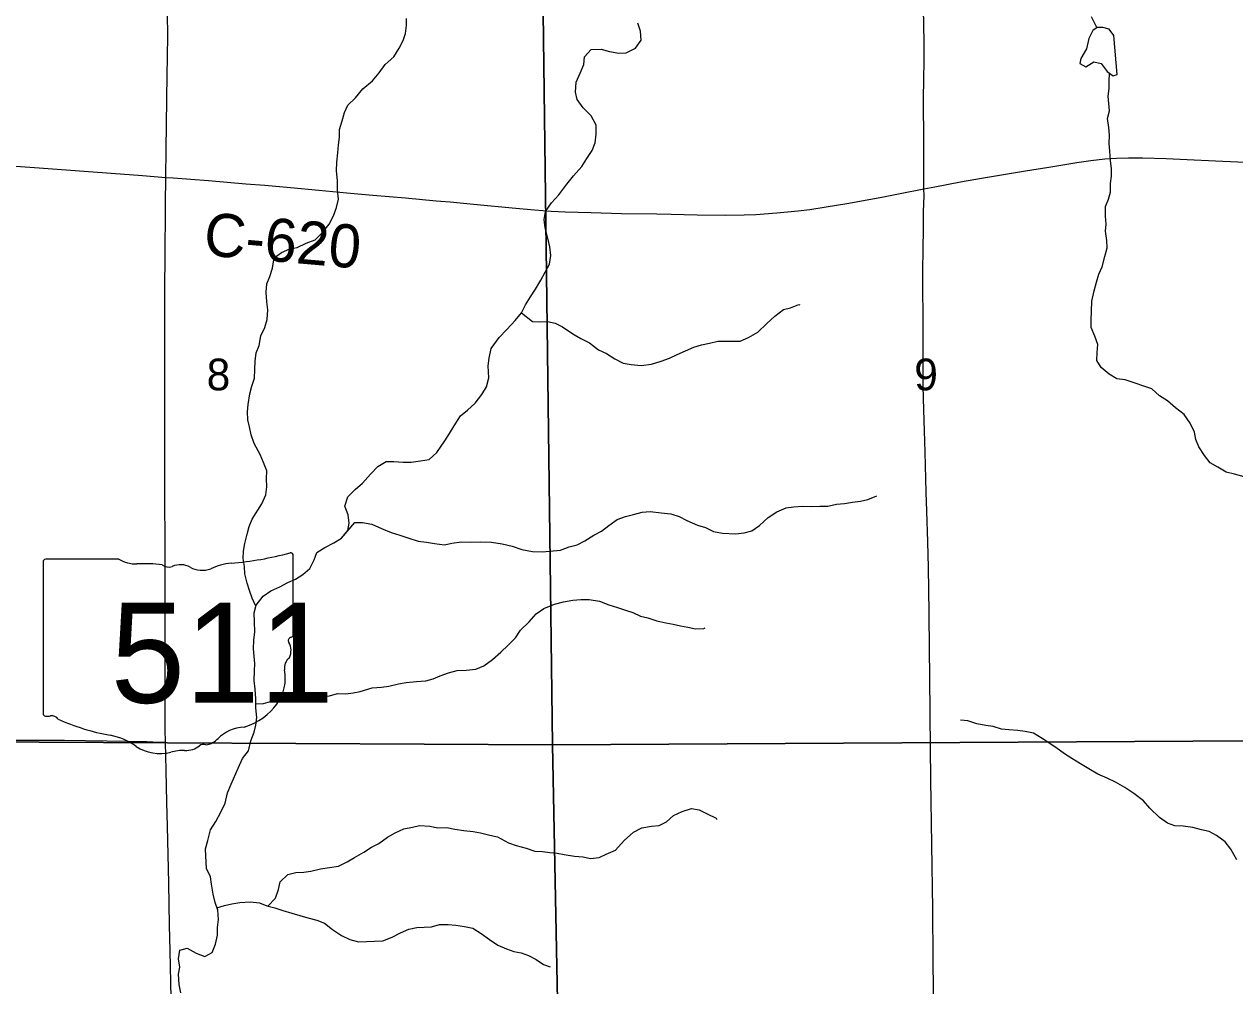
# Model space of a CAD drawing. Extents: x 1874609 to 2204689, y 815661 to 1281160.
# Drawn here: x 2019795 to 2028222, y 1076369 to 1083063 of the extents above; entities that cross this region are included whole.
import ezdxf

# ---------------------------------------------------------------- set-up
doc = ezdxf.new("R2010")
doc.units = 0
for name, color, linetype in [('GM_X_County_Road', 7, 'Continuous'), ('GM_X_County_Road_Text', 7, 'Continuous'), ('GM_X_Minor_Lake', 7, 'Continuous'), ('GM_X_Minor_River', 7, 'Continuous'), ('GM_X_Section', 7, 'Continuous'), ('GM_X_Section_Text', 7, 'Continuous'), ('GM_X_State_Location', 7, 'Continuous'), ('GM_X_State_Route', 7, 'Continuous'), ('GM_X_State_Shield', 7, 'Continuous'), ('GM_X_Township_Road', 7, 'Continuous')]:
    doc.layers.add(name, color=color, linetype=linetype)

msp = doc.modelspace()

# ---------------------------------------------------------------- linework, layer by layer
at = {"layer": 'GM_X_County_Road'}
for points in [[(2026058.7, 1081916.9), (2026135.1, 1081931.6), (2026312.1, 1081967.1), (2026457.9, 1081991.3), (2026765.6, 1082041.5), (2026927.6, 1082067.2), (2027121.7, 1082100.7), (2027219.3, 1082114.7), (2027317.4, 1082125.3), (2027399.4, 1082131.3), (2027481.6, 1082134.1), (2027580.2, 1082133.8), (2027744.2, 1082127.8), (2027891.8, 1082122.2), (2028088.3, 1082111.6), (2028399.7, 1082098.4), (2028498.1, 1082096.2), (2028645.7, 1082094.6), (2028722.7, 1082094.6)], [(2019637.2, 1082082.7), (2019866.3, 1082065.9), (2020275.4, 1082034.9), (2020619, 1082009.3), (2020782.2, 1081996.8)], [(2020782.2, 1081996.8), (2020831.7, 1081993), (2021077.1, 1081974.3), (2021338.8, 1081952.2), (2021469.6, 1081941.8), (2021649.4, 1081926.7), (2021845.5, 1081908.4), (2022041.5, 1081890), (2022221.2, 1081873.6), (2022450.1, 1081853.9), (2022662.4, 1081834.6), (2022760.5, 1081826.4), (2022923.8, 1081811.2), (2023217.7, 1081783.2), (2023348.3, 1081771), (2023462.8, 1081762.4), (2023560.9, 1081757.3), (2023741.2, 1081752.1), (2023954.2, 1081746.5), (2024200.1, 1081743.1), (2024298.5, 1081741.1), (2024478.9, 1081736.4), (2024675.7, 1081734.4), (2024806.7, 1081735.4), (2024888.4, 1081739.4), (2025035.5, 1081750.8), (2025182.4, 1081764.7), (2025263.7, 1081774.3), (2025377.1, 1081791.4), (2025522.7, 1081815.7), (2025764.8, 1081859.6), (2025893.5, 1081885.1), (2026058.7, 1081916.9)]]:
    msp.add_lwpolyline(points, dxfattribs=at)
at = {"layer": 'GM_X_Minor_Lake'}
for points in [[(2027379.8, 1082983.9), (2027348, 1083028.3), (2027304, 1083040.6), (2027263.9, 1083040.9), (2027233.7, 1083019), (2027205.4, 1082963), (2027189, 1082890.8), (2027150.6, 1082824.8), (2027142.4, 1082790.8), (2027186.3, 1082766.4), (2027240.6, 1082802.2), (2027292.6, 1082789.8), (2027334.4, 1082733.3), (2027376.3, 1082702.9), (2027402.4, 1082712.8)], [(2027402.4, 1082712.8), (2027379.8, 1082983.9)]]:
    msp.add_lwpolyline(points, dxfattribs=at)
at = {"layer": 'GM_X_Minor_River'}
for points in [[(2027262.9, 1083040.1), (2027224.2, 1083115.4)], [(2021408, 1079011), (2021382.3, 1079067.1), (2021364.6, 1079121.4), (2021346.8, 1079171.7), (2021331.1, 1079238), (2021329.4, 1079288.2), (2021319.7, 1079344.5), (2021321.9, 1079394.6), (2021330.2, 1079448.8), (2021346.6, 1079512.9), (2021360.9, 1079567), (2021381.2, 1079617), (2021449.9, 1079724.9), (2021476.3, 1079787), (2021484.6, 1079843.1), (2021482.9, 1079897.3), (2021483.2, 1079953.5), (2021461.4, 1080011.8), (2021437.7, 1080068.2), (2021396, 1080144.7), (2021376.3, 1080205.1), (2021362.6, 1080259.3), (2021352.8, 1080309.6), (2021349.1, 1080363.8), (2021355.4, 1080415.9), (2021365.8, 1080490.1), (2021380.1, 1080544.2), (2021398.4, 1080600.3), (2021400.8, 1080658.5), (2021403.1, 1080718.6), (2021409.4, 1080774.8), (2021431.7, 1080826.8), (2021442.1, 1080893), (2021470.4, 1080953), (2021486.8, 1081007.1), (2021491.1, 1081075.3), (2021483.4, 1081131.6), (2021479.7, 1081197.8), (2021484.1, 1081256), (2021504.4, 1081306), (2021524.7, 1081364.1), (2021535.1, 1081436.3), (2021587.4, 1081474.1), (2021643.6, 1081499.8), (2021695.8, 1081509.5), (2021758.1, 1081539.2), (2021820.3, 1081562.9), (2021872.7, 1081612.7), (2021919.1, 1081670.6), (2021949.4, 1081728.6), (2021969.8, 1081786.7), (2021984.1, 1081844.8), (2021976.4, 1081911.1), (2021976.8, 1081975.3), (2021969.1, 1082043.6), (2021971.5, 1082103.8), (2021977.8, 1082167.9), (2021984.1, 1082224.1), (2021990.4, 1082276.2), (2021990.7, 1082330.4), (2022009, 1082390.5), (2022025.4, 1082448.6), (2022047.7, 1082498.6), (2022102, 1082550.5), (2022152.5, 1082612.4), (2022218.9, 1082670.1), (2022267.3, 1082724), (2022307.7, 1082784), (2022368, 1082835.8), (2022404.4, 1082895.7), (2022432.8, 1082949.7), (2022449.1, 1082999.8), (2022455.4, 1083053.9), (2022457.6, 1083104.1)], [(2022003.7, 1079486.5), (2022048, 1079538.4), (2022058.3, 1079590.6), (2022050.6, 1079646.8), (2022026.9, 1079709.1), (2022047.3, 1079773.2), (2022099.6, 1079823.1), (2022149.9, 1079868.9), (2022206.4, 1079930.8), (2022256.8, 1079984.6), (2022315, 1080018.4), (2022369.1, 1080018), (2022433.2, 1080013.6), (2022489.3, 1080015.2), (2022553.5, 1080022.8), (2022613.7, 1080032.5), (2022668, 1080082.3), (2022722.6, 1080162.2), (2022756.9, 1080214.2), (2022787.2, 1080268.2), (2022831.7, 1080336.1), (2022882, 1080375.9), (2022934.3, 1080425.8), (2022980.7, 1080485.7), (2023013.1, 1080539.6), (2023029.4, 1080601.8), (2023025.9, 1080686.1), (2023032.2, 1080738.2), (2023046.6, 1080806.3), (2023101.1, 1080882.3), (2023155.4, 1080938.1), (2023213.9, 1080999.9), (2023256.2, 1081053.8), (2023284.6, 1081109.9), (2023318.9, 1081165.8), (2023355.3, 1081219.8), (2023391.7, 1081281.8), (2023422.1, 1081337.8), (2023452.4, 1081393.8), (2023460.7, 1081453.9), (2023455, 1081514.2), (2023441.3, 1081574.5), (2023421.7, 1081644.8), (2023414, 1081703.1), (2023424.3, 1081759.2), (2023464.7, 1081819.1), (2023517.1, 1081875), (2023573.6, 1081950.9), (2023620, 1082008.8), (2023676.4, 1082072.7), (2023710.8, 1082128.6), (2023749.1, 1082184.6), (2023769.5, 1082238.6), (2023777.8, 1082296.8), (2023776.1, 1082361), (2023742.4, 1082425.5), (2023686.6, 1082482), (2023644.8, 1082538.5), (2023633.1, 1082590.7), (2023637.4, 1082661), (2023665.8, 1082723), (2023690.2, 1082783), (2023696.5, 1082835.2), (2023742.8, 1082887.1), (2023811, 1082890.6), (2023869, 1082874.2), (2023935.1, 1082861.7), (2023985.2, 1082863.4), (2024051.4, 1082897.1), (2024089.8, 1082953.1), (2024086.1, 1083015.3), (2024066.4, 1083069.6)], [(2028287.1, 1079911.4), (2028219.1, 1079929.9), (2028163.1, 1079944.3), (2028105.2, 1079978.8), (2028051.2, 1080009.2), (2028011.4, 1080061.7), (2027971.7, 1080120.1), (2027949.9, 1080172.5), (2027942.2, 1080222.7), (2027912.5, 1080285.1), (2027870.7, 1080345.6), (2027808.8, 1080392.1), (2027753, 1080440.7), (2027699.1, 1080477.1), (2027645.3, 1080525.7), (2027589.3, 1080544.1), (2027521.3, 1080566.6), (2027459.3, 1080587.1), (2027401.2, 1080593.5), (2027347.3, 1080627.9), (2027291.4, 1080672.4), (2027261.6, 1080722.8), (2027263.9, 1080779), (2027268.2, 1080833.2), (2027248.5, 1080891.5), (2027222.8, 1080951.9), (2027223.1, 1081006.1), (2027225.4, 1081062.2), (2027227.8, 1081134.5), (2027242.2, 1081206.6), (2027260.5, 1081268.7), (2027276.8, 1081322.8), (2027299.2, 1081374.8), (2027317.6, 1081447), (2027333.9, 1081507.1), (2027332.2, 1081557.3), (2027322.5, 1081621.5), (2027326.8, 1081671.7), (2027323.1, 1081725.9), (2027321.4, 1081794.1), (2027343.7, 1081844.2), (2027356, 1081894.3), (2027356.3, 1081954.5), (2027364.6, 1082004.6), (2027364.9, 1082056.8), (2027357.2, 1082115), (2027353.5, 1082179.3), (2027347.8, 1082233.5), (2027350.1, 1082291.7), (2027344.4, 1082343.9), (2027336.7, 1082406.2), (2027349, 1082460.3), (2027345.3, 1082512.5), (2027341.5, 1082562.7), (2027347.8, 1082614.8), (2027348.1, 1082665), (2027349.6, 1082722.3)], [(2023256.2, 1081053.8), (2023334.1, 1080993.1), (2023384.1, 1080990.8), (2023438.3, 1080994.5), (2023490.3, 1080982.1), (2023542.2, 1080955.7), (2023614.1, 1080909), (2023670, 1080874.6), (2023730, 1080844.1), (2023791.9, 1080797.5), (2023847.8, 1080771.1), (2023907.7, 1080734.6), (2023963.7, 1080704.1), (2024019.7, 1080693.7), (2024089.8, 1080687.2), (2024162, 1080696.8), (2024230.2, 1080718.4), (2024286.4, 1080738.1), (2024340.7, 1080763.8), (2024457.2, 1080815.3), (2024509.3, 1080831), (2024565.5, 1080842.7), (2024623.7, 1080856.3), (2024723.8, 1080857.7), (2024780, 1080857.3), (2024838.2, 1080883), (2024902.5, 1080918.8), (2024964.9, 1080980.6), (2025021.3, 1081030.4), (2025079.7, 1081078.2), (2025129.8, 1081087.9), (2025188, 1081111.6), (2025194, 1081109.5)], [(2022003.7, 1079486.5), (2022096.4, 1079594.3), (2022150.5, 1079594), (2022214.6, 1079583.5), (2022282.5, 1079553), (2022350.5, 1079524.4), (2022410.5, 1079506), (2022466.5, 1079487.6), (2022538.5, 1079465), (2022594.6, 1079458.6), (2022650.6, 1079448.2), (2022720.7, 1079439.8), (2022770.9, 1079449.5), (2022839, 1079459.1), (2022905.2, 1079458.6), (2022973.3, 1079460.2), (2023047.4, 1079457.7), (2023121.5, 1079445.2), (2023191.5, 1079430.7), (2023259.5, 1079406.2), (2023333.6, 1079393.6), (2023399.7, 1079391.2), (2023528, 1079402.4), (2023588.2, 1079424.1), (2023644.4, 1079437.8), (2023698.6, 1079467.5), (2023761, 1079507.3), (2023813.2, 1079535), (2023865.5, 1079572.8), (2023923.8, 1079614.6), (2023980, 1079636.3), (2024036.2, 1079650), (2024096.4, 1079665.6), (2024152.5, 1079671.3), (2024228.6, 1079662.8), (2024296.7, 1079654.3), (2024354.7, 1079635.9), (2024408.7, 1079607.4), (2024482.6, 1079576.8), (2024538.6, 1079560.4), (2024592.6, 1079532), (2024656.6, 1079519.5), (2024746.8, 1079514.9), (2024806.9, 1079522.6), (2024861.1, 1079536.3), (2024913.4, 1079574.1), (2024973.8, 1079629.8), (2025034.1, 1079667.6), (2025098.4, 1079697.3), (2025150.5, 1079703), (2025212.6, 1079708.6), (2025276.7, 1079706.2), (2025334.8, 1079707.8), (2025388.9, 1079707.4), (2025449.1, 1079723.1), (2025505.3, 1079726.7), (2025561.4, 1079736.4), (2025617.5, 1079744.1), (2025667.7, 1079753.8), (2025729.9, 1079779.5)], [(2020884.9, 1076321), (2020873.1, 1076377.3), (2020869.5, 1076449.5), (2020877.8, 1076499.7), (2020870.1, 1076555.9), (2020878.4, 1076618.1), (2020930.6, 1076631.8), (2020992.5, 1076595.2), (2021052.5, 1076572.8), (2021102.7, 1076600.6), (2021127.1, 1076658.6), (2021141.4, 1076720.7), (2021141.7, 1076774.9), (2021148, 1076831), (2021142.4, 1076895.3), (2021124.6, 1076949.6), (2021110.9, 1077005.9), (2021099.3, 1077076.2), (2021091.5, 1077128.4), (2021063.8, 1077186.8), (2021060.2, 1077273.1), (2021056.5, 1077323.3), (2021072.8, 1077381.4), (2021093.2, 1077455.5), (2021129.6, 1077513.4), (2021164, 1077577.4), (2021194.4, 1077641.5), (2021210.8, 1077713.6), (2021235.2, 1077773.6), (2021283.9, 1077883.7), (2021314.3, 1077951.8), (2021356.6, 1078005.7), (2021373, 1078073.8), (2021395.4, 1078133.8), (2021407.7, 1078183.9), (2021414, 1078236.1), (2021408.3, 1078304.3), (2021406.6, 1078366.6), (2021403, 1078434.8), (2021395.3, 1078495.1), (2021397.7, 1078561.3), (2021399.9, 1078613.4), (2021396.2, 1078663.6), (2021390.4, 1078713.8), (2021392.8, 1078776.1), (2021401.1, 1078834.2), (2021397.5, 1078902.4), (2021395.8, 1078966.7), (2021410.1, 1079018.8), (2021458.5, 1079080.7), (2021512.8, 1079118.4), (2021575.1, 1079146.1), (2021631.3, 1079175.9), (2021683.6, 1079199.6), (2021733.8, 1079233.4), (2021784.1, 1079275.2), (2021814.5, 1079335.2), (2021832.8, 1079385.3), (2021889.1, 1079421.1), (2021951.4, 1079452.8), (2022003.7, 1079486.5)], [(2021407.5, 1078333), (2021460.6, 1078334.1), (2021510.7, 1078347.8), (2021560.8, 1078351.5), (2021623.1, 1078373.2), (2021677.2, 1078376.9), (2021745.3, 1078380.4), (2021801.5, 1078388.1), (2021857.6, 1078385.7), (2021919.7, 1078387.3), (2021975.9, 1078405), (2022034, 1078402.6), (2022084.1, 1078408.3), (2022134.2, 1078418.1), (2022218.5, 1078443.6), (2022282.7, 1078449.2), (2022332.8, 1078454.9), (2022401, 1078470.5), (2022455.1, 1078480.2), (2022525.3, 1078487.8), (2022591.5, 1078491.3), (2022641.6, 1078507.1), (2022691.8, 1078526.8), (2022748, 1078548.5), (2022808.2, 1078564.2), (2022872.4, 1078565.8), (2022938.5, 1078573.4), (2022994.8, 1078597.1), (2023055.1, 1078640.9), (2023113.5, 1078692.7), (2023163.8, 1078740.5), (2023214.2, 1078792.3), (2023250.5, 1078844.3), (2023310.9, 1078902.1), (2023359.3, 1078958), (2023411.6, 1078995.8), (2023485.9, 1079025.4), (2023550.1, 1079043.1), (2023614.3, 1079052.7), (2023670.4, 1079058.3), (2023728.5, 1079057.9), (2023800.6, 1079047.4), (2023864.6, 1079020.9), (2023924.6, 1079002.5), (2023980.6, 1078984.1), (2024032.6, 1078967.7), (2024084.6, 1078943.2), (2024136.6, 1078930.9), (2024198.6, 1078910.4), (2024260.6, 1078895.9), (2024312.7, 1078885.6), (2024362.7, 1078875.2), (2024414.7, 1078864.8), (2024468.8, 1078854.5), (2024526.9, 1078856.1), (2024534.9, 1078860.1)], [(2028236.9, 1077246.6), (2028195.2, 1077321.1), (2028155.4, 1077371.5), (2028095.5, 1077416.1), (2028043.6, 1077442.5), (2027989.6, 1077454.9), (2027929.5, 1077471.3), (2027863.5, 1077479.8), (2027805.4, 1077482.2), (2027753.4, 1077500.6), (2027697.5, 1077541.1), (2027631.7, 1077605.7), (2027585.9, 1077656.2), (2027520.1, 1077708.8), (2027456.2, 1077749.3), (2027392.3, 1077785.9), (2027334.3, 1077814.4), (2027268.4, 1077842.9), (2027206.4, 1077879.4), (2027148.5, 1077913.9), (2027088.6, 1077950.4), (2027036.7, 1077982.9), (2026976.8, 1078027.4), (2026881, 1078090.2), (2026821.1, 1078126.8), (2026763, 1078139.2), (2026713, 1078147.5), (2026648.9, 1078151.9), (2026598.8, 1078156.3), (2026540.8, 1078174.7), (2026488.8, 1078181.1), (2026426.7, 1078193.5), (2026364.7, 1078214), (2026312.7, 1078218.3)], [(2021491.5, 1076923.7), (2021543.5, 1076979), (2021565.9, 1077039), (2021576.2, 1077093.2), (2021630.6, 1077143), (2021686.7, 1077158.7), (2021740.9, 1077160.3), (2021791, 1077166), (2021857.2, 1077183.6), (2021921.4, 1077193.3), (2021983.5, 1077202.9), (2022043.8, 1077232.6), (2022094, 1077262.4), (2022160.4, 1077300.1), (2022212.6, 1077333.9), (2022262.9, 1077359.6), (2022323.2, 1077403.4), (2022377.5, 1077433.1), (2022437.7, 1077460.8), (2022497.9, 1077472.5), (2022548, 1077484.2), (2022618.1, 1077479.7), (2022674.2, 1077469.3), (2022736.3, 1077470.9), (2022792.4, 1077460.6), (2022854.4, 1077450.1), (2022920.5, 1077443.7), (2022972.5, 1077433.3), (2023036.6, 1077416.8), (2023090.6, 1077406.4), (2023166.5, 1077363.8), (2023220.5, 1077345.4), (2023290.5, 1077326.9), (2023350.5, 1077306.4), (2023402.6, 1077304.1), (2023454.7, 1077297.7), (2023504.7, 1077291.4), (2023554.8, 1077283), (2023624.9, 1077272.5), (2023686.9, 1077266.1), (2023737, 1077255.8), (2023797.1, 1077261.4), (2023847.3, 1077285.1), (2023911.6, 1077312.8), (2023972, 1077380.6), (2024036.5, 1077438.4), (2024094.7, 1077468.1), (2024162.9, 1077479.8), (2024215, 1077485.4), (2024265.3, 1077511.2), (2024315.6, 1077555), (2024375.8, 1077582.7), (2024440.1, 1077602.4), (2024494.1, 1077594), (2024550.1, 1077565.6), (2024612, 1077535), (2024616, 1077527)], [(2021136.6, 1076912.8), (2021188.6, 1076929.1), (2021240.8, 1076940.8), (2021296.9, 1076948.5), (2021367.1, 1076954), (2021433.2, 1076945.6), (2021485.1, 1076925.2), (2021539.2, 1076912.8), (2021595.2, 1076894.4), (2021657.2, 1076873.9), (2021769.2, 1076841.1), (2021833.3, 1076826.6), (2021885.2, 1076804.2), (2021941.1, 1076761.7), (2022005, 1076719.1), (2022060.9, 1076690.7), (2022123, 1076676.2), (2022179.1, 1076677.9), (2022233.2, 1076679.5), (2022291.3, 1076683.2), (2022355.6, 1076708.8), (2022413.8, 1076738.6), (2022472.1, 1076764.3), (2022528.2, 1076775.9), (2022580.3, 1076777.6), (2022630.4, 1076779.3), (2022686.6, 1076795), (2022746.7, 1076796.6), (2022800.8, 1076792.2), (2022860.9, 1076781.8), (2022918.9, 1076769.4), (2022976.8, 1076732.9), (2023034.7, 1076690.4), (2023092.6, 1076651.9), (2023152.6, 1076627.4), (2023204.6, 1076609), (2023254.6, 1076598.7), (2023306.6, 1076580.2), (2023358.5, 1076551.8), (2023410.5, 1076517.4), (2023456.5, 1076501)]]:
    msp.add_lwpolyline(points, dxfattribs=at)
at = {"layer": 'GM_X_Section'}
for points in [[(2023404.7, 1083328.6), (2023471.9, 1078045.6), (2018110.7, 1078074.4), (2018077.6, 1083333.3)], [(2023404.7, 1083328.6), (2028703.8, 1083331.7), (2028738.9, 1078076.7), (2023471.9, 1078045.6)], [(2023471.9, 1078045.6), (2023577.1, 1072706.8), (2018190, 1072759.5), (2018110.7, 1078074.4)], [(2023471.9, 1078045.6), (2028738.9, 1078076.7), (2028774, 1072757.7), (2023577.1, 1072706.8)]]:
    msp.add_lwpolyline(points, close=True, dxfattribs=at)
at = {"layer": 'GM_X_State_Route'}
msp.add_lwpolyline([(2020818.8, 1076283.7), (2020811.1, 1076611.9), (2020807.5, 1076792), (2020801.1, 1077083.3), (2020792.3, 1077481), (2020787.4, 1077645.1), (2020782.9, 1077871.4), (2020779.1, 1078064.6), (2020777.4, 1078153.4), (2020776.6, 1078350.4), (2020776.4, 1078530.8), (2020776.9, 1078777), (2020775.8, 1078941.1), (2020776, 1079072.3), (2020776.5, 1079219.9), (2020776.4, 1079318.2), (2020776.4, 1079498.6), (2020775.2, 1079711.9), (2020775, 1079810.3), (2020773.6, 1079990.9), (2020773.6, 1080138.5), (2020774.8, 1080401), (2020774.2, 1080532.3), (2020774.4, 1080745.4), (2020774.5, 1080876.6), (2020774.1, 1081024.3), (2020775.2, 1081254), (2020776, 1081418.1), (2020780, 1081811.9), (2020782.2, 1081996.8), (2020784.5, 1082192.1), (2020790.7, 1082714.4), (2020792.2, 1082827.7), (2020794.2, 1082993.5), (2020792.5, 1083124.8)], dxfattribs=at)
at = {"layer": 'GM_X_State_Shield'}
for p, q in [((2019927.6, 1079321.3), (2019927.6, 1078264.6)), ((2020454.4, 1079339.4), (2019944.7, 1079339.4)), ((2021667.8, 1078812.9), (2021667.8, 1079365.6)), ((2021667.6, 1078813), (2021667.8, 1078812.9))]:
    msp.add_line(p, q, dxfattribs=at)
for centre, major_axis, start_param, end_param in [((2019947.6, 1079323.5), (20.2, 0), 1.712693, 3.28349), ((2020575.7, 1079462.1), (195.5, 0), 4.042523, 4.731795), ((2021047.9, 1080780), (1845.5, 0), 4.814394, 5.042369), ((2021648.5, 1079367.9), (19.4, 0), 6.141152, 7.989035), ((2020640.6, 1078746.2), (702, 0), 1.404758, 1.657858), ((2020799.9, 1079329), (56.4, 0), 3.836095, 5.185415), ((2020882.8, 1079206.9), (117.3, 0), 0.950623, 2.079405), ((2021034.1, 1079374.4), (141.1, 0), 4.081561, 5.145723), ((2021283.3, 1079016.7), (371.3, 0), 1.699011, 2.107814), ((2021647.1, 1078810.7), (20.7, 0), 5.05454, 6.418171), ((2021663.3, 1078772.3), (30, 0), 1.883978, 3.671073), ((2021472.6, 1078702.4), (180, 0), 5.934695, 6.695948), ((2021737.2, 1078581.6), (130.9, 0), 2.387724, 3.262537), ((2021151.3, 1078511.3), (461.6, 0), 5.101752, 6.440018), ((2019947.7, 1078262.3), (20.3, 0), 3.00124, 4.508301), ((2019950.8, 1078370.4), (155.2, 0), 4.665946, 4.897461), ((2019982.6, 1078203.7), (56, 0), 0.519207, 1.627899), ((2020689.2, 1079153), (1332.7, 0), 4.195997, 4.488961), ((2021345.9, 1077968), (252.8, 0), 1.647645, 2.488434), ((2020291.8, 1077789.9), (417, 0), 0.823519, 1.323587), ((2021042.6, 1078017), (39.7, 0), 1.147584, 2.315152), ((2021025.6, 1078162.2), (149.1, 0), 4.937069, 5.64225), ((2020742.8, 1078198.4), (264.6, 0), 4.026481, 4.996735), ((2020895.7, 1077833.1), (217.4, 0), 1.495662, 1.94098), ((2020915, 1078119.3), (141, 0), 4.691044, 5.507374)]:
    msp.add_ellipse(centre, major_axis=major_axis, ratio=0.8, start_param=start_param, end_param=end_param, dxfattribs=at)
at = {"layer": 'GM_X_Township_Road'}
for points in [[(2026058.7, 1081916.9), (2026057.4, 1082224), (2026056, 1082560.2), (2026057.1, 1082664.2), (2026058.8, 1082822.7), (2026059, 1082937.6), (2026056, 1083173.5), (2026053.1, 1083391.1), (2026051.5, 1083659.4), (2026046.8, 1083904.6), (2026044.7, 1084067.1), (2026041.3, 1084331.2), (2026037.4, 1084541.2), (2026031.3, 1084872.5), (2026030.5, 1084938.1), (2026026.6, 1085167.6), (2026025.4, 1085315.3), (2026020.2, 1085791.1), (2026017.5, 1085938.8), (2026016.7, 1085973.5)], [(2026127, 1076128.6), (2026122.8, 1076550.7), (2026119.2, 1076902.3), (2026106, 1077804), (2026101.8, 1078256.3), (2026099.3, 1078525.9), (2026097.7, 1078706.1), (2026094.4, 1078968.6), (2026089.5, 1079280.4), (2026085.3, 1079460.8), (2026078.4, 1079674), (2026074.3, 1079805.2), (2026067.2, 1080084), (2026063.3, 1080231.5), (2026058, 1080379.1), (2026053.9, 1080543.1), (2026053.6, 1080871.3), (2026053.2, 1081035.3), (2026051.8, 1081215.7), (2026051.2, 1081346.9), (2026052.8, 1081494.6), (2026055.7, 1081642.2), (2026056.2, 1081757), (2026058.9, 1081871.8), (2026058.7, 1081916.9)], [(2019730.4, 1078078.3), (2019878.1, 1078079.3), (2019976.6, 1078079.7), (2020075.2, 1078078.8), (2020370.8, 1078074.8), (2020649.9, 1078068.8), (2020731.9, 1078066), (2020748.4, 1078065.5), (2020779.1, 1078064.6)]]:
    msp.add_lwpolyline(points, dxfattribs=at)

# ---------------------------------------------------------------- texts
at = {"layer": 'GM_X_County_Road_Text'}
msp.add_text('C-620', height=300, rotation=355.05355, dxfattribs=at).set_placement((2021037.8, 1081455.8))
at = {"layer": 'GM_X_Section_Text'}
for s, p in [('8', (2021065.3, 1080514.3)), ('9', (2025991.1, 1080514.4))]:
    msp.add_text(s, height=221, rotation=0.00001, dxfattribs=at).set_placement(p)
at = {"layer": 'GM_X_State_Location'}
for s in ['s', 'r']:
    msp.add_text(s, height=1, dxfattribs=at).set_placement((2020778.1, 1078722.7))
msp.add_text('511', height=1, rotation=0.00001, dxfattribs=at).set_placement((2020425.1, 1078649.9))
at = {"layer": 'GM_X_State_Shield'}
msp.add_text('511', height=696.1, dxfattribs=at).set_placement((2020397.1, 1078339.1))

doc.saveas('drawing.dxf')
